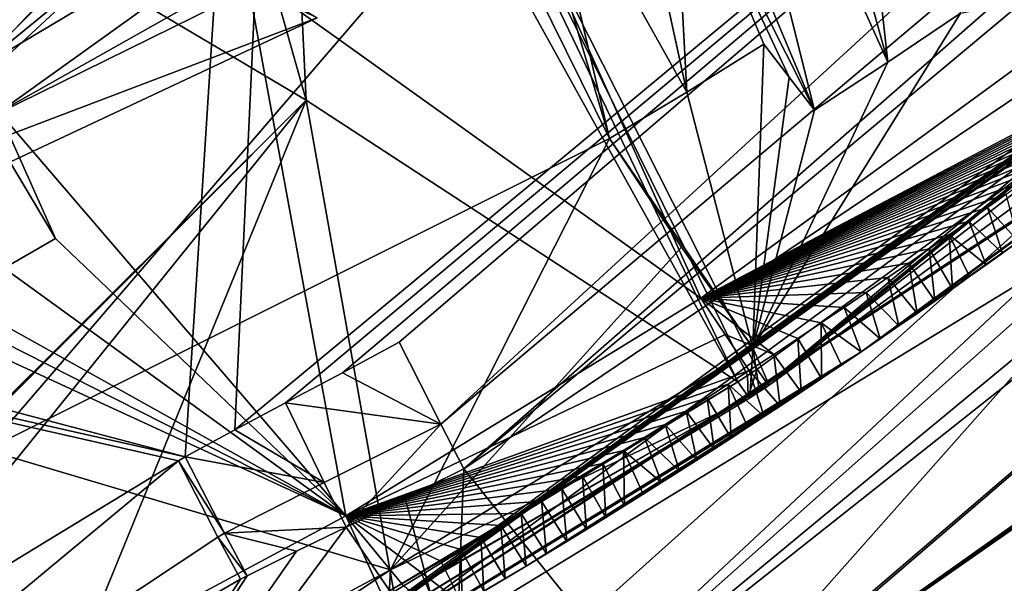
# Model space of a CAD drawing. Header units: millimetres. Extents: x -147 to 294, y -82 to 275.
# Tile 347 of 609: x 266.32 to 273.06, y 163.55 to 167.42. Entities that reach past the tile are written whole.
import ezdxf

# ---------------------------------------------------------------- set-up
doc = ezdxf.new("R2010")
doc.units = ezdxf.units.MM
doc.header["$LTSCALE"] = 67.506716
for name, color, linetype in [('1158', 7, 'CONTINUOUS'), ('1159', 7, 'CONTINUOUS'), ('1160', 7, 'CONTINUOUS'), ('1161', 7, 'CONTINUOUS'), ('1720', 7, 'CONTINUOUS'), ('1721', 7, 'CONTINUOUS'), ('1724', 7, 'CONTINUOUS'), ('1729', 7, 'CONTINUOUS'), ('1730', 7, 'CONTINUOUS'), ('1746', 7, 'CONTINUOUS'), ('1748', 7, 'CONTINUOUS'), ('1753', 7, 'CONTINUOUS'), ('1757', 7, 'CONTINUOUS'), ('1758', 7, 'CONTINUOUS'), ('1760', 7, 'CONTINUOUS'), ('1828', 7, 'CONTINUOUS'), ('1841', 7, 'CONTINUOUS'), ('2834', 7, 'CONTINUOUS'), ('2835', 7, 'CONTINUOUS'), ('2836', 7, 'CONTINUOUS'), ('2837', 7, 'CONTINUOUS'), ('3738', 7, 'CONTINUOUS'), ('522', 7, 'CONTINUOUS'), ('523', 7, 'CONTINUOUS'), ('524', 7, 'CONTINUOUS'), ('545', 7, 'CONTINUOUS'), ('726', 7, 'CONTINUOUS'), ('727', 7, 'CONTINUOUS'), ('734', 7, 'CONTINUOUS'), ('735', 7, 'CONTINUOUS'), ('746', 7, 'CONTINUOUS'), ('748', 7, 'CONTINUOUS'), ('749', 7, 'CONTINUOUS'), ('750', 7, 'CONTINUOUS'), ('751', 7, 'CONTINUOUS'), ('760', 7, 'CONTINUOUS'), ('761', 7, 'CONTINUOUS'), ('914', 7, 'CONTINUOUS'), ('915', 7, 'CONTINUOUS'), ('916', 7, 'CONTINUOUS')]:
    doc.layers.add(name, color=color, linetype=linetype)

msp = doc.modelspace()

# ---------------------------------------------------------------- linework, layer by layer
at = {"layer": '1158', "linetype": 'CONTINUOUS'}
for points in [[(262.6079, 161.4709, -50.0651), (267.4072, 164.3942, -50.1571), (263.2059, 160.904, -49.2076), (262.6079, 161.4709, -50.0651)], [(263.2059, 160.904, -49.2076), (267.4072, 164.3942, -50.1571), (267.6775, 163.8699, -49.8397), (263.2059, 160.904, -49.2076)], [(267.8324, 163.5837, -49.2661), (263.2059, 160.904, -49.2076), (267.6775, 163.8699, -49.8397), (267.8324, 163.5837, -49.2661)]]:
    msp.add_3dface(points, dxfattribs=at)
at = {"layer": '1159', "linetype": 'CONTINUOUS'}
for points in [[(268.5562, 163.9399, -49.27), (269.3014, 162.8485, -43.5134), (264.7207, 158.7628, -37.5983), (268.5562, 163.9399, -49.27)], [(268.2145, 163.7736, -49.2694), (268.5562, 163.9399, -49.27), (264.7207, 158.7628, -37.5983), (268.2145, 163.7736, -49.2694)], [(267.8769, 163.6061, -49.2667), (268.2145, 163.7736, -49.2694), (264.7207, 158.7628, -37.5983), (267.8769, 163.6061, -49.2667)], [(263.2059, 160.904, -49.2076), (267.8324, 163.5837, -49.2661), (264.7207, 158.7628, -37.5983), (263.2059, 160.904, -49.2076)], [(267.8324, 163.5837, -49.2661), (267.8769, 163.6061, -49.2667), (264.7207, 158.7628, -37.5983), (267.8324, 163.5837, -49.2661)]]:
    msp.add_3dface(points, dxfattribs=at)
at = {"layer": '1160', "linetype": 'CONTINUOUS'}
for points in [[(268.1396, 164.7898, -50.1717), (268.4055, 164.2444, -49.8611), (267.7934, 164.6059, -50.1662), (268.1396, 164.7898, -50.1717)], [(268.4055, 164.2444, -49.8611), (267.4527, 164.4202, -50.1584), (267.7934, 164.6059, -50.1662), (268.4055, 164.2444, -49.8611)], [(267.4527, 164.4202, -50.1584), (268.4055, 164.2444, -49.8611), (267.721, 163.8972, -49.8452), (267.4527, 164.4202, -50.1584)], [(268.4055, 164.2444, -49.8611), (268.5562, 163.9399, -49.27), (267.721, 163.8972, -49.8452), (268.4055, 164.2444, -49.8611)], [(268.5562, 163.9399, -49.27), (268.2145, 163.7736, -49.2694), (267.721, 163.8972, -49.8452), (268.5562, 163.9399, -49.27)], [(268.2145, 163.7736, -49.2694), (267.8769, 163.6061, -49.2667), (267.721, 163.8972, -49.8452), (268.2145, 163.7736, -49.2694)]]:
    msp.add_3dface(points, dxfattribs=at)
at = {"layer": '1161', "linetype": 'CONTINUOUS'}
for points in [[(267.4072, 164.3942, -50.1571), (267.4527, 164.4202, -50.1584), (267.721, 163.8972, -49.8452), (267.4072, 164.3942, -50.1571)], [(267.6775, 163.8699, -49.8397), (267.4072, 164.3942, -50.1571), (267.721, 163.8972, -49.8452), (267.6775, 163.8699, -49.8397)], [(267.8769, 163.6061, -49.2667), (267.6775, 163.8699, -49.8397), (267.721, 163.8972, -49.8452), (267.8769, 163.6061, -49.2667)], [(267.6775, 163.8699, -49.8397), (267.8769, 163.6061, -49.2667), (267.8324, 163.5837, -49.2661), (267.6775, 163.8699, -49.8397)]]:
    msp.add_3dface(points, dxfattribs=at)
at = {"layer": '1720', "linetype": 'CONTINUOUS'}
for points in [[(275.1213, 167.9352, -34.1113), (271.4529, 164.9112, -33.237), (271.3403, 165.1681, -34.3391), (275.1213, 167.9352, -34.1113)], [(275.2017, 167.6538, -33.0176), (271.4529, 164.9112, -33.237), (275.1213, 167.9352, -34.1113), (275.2017, 167.6538, -33.0176)]]:
    msp.add_3dface(points, dxfattribs=at)
at = {"layer": '1721', "linetype": 'CONTINUOUS'}
for points in [[(271.3403, 165.1681, -34.3391), (271.3195, 164.8242, -33.2415), (268.8578, 163.6477, -34.3968), (271.3403, 165.1681, -34.3391)], [(271.3195, 164.8242, -33.2415), (271.3403, 165.1681, -34.3391), (271.3862, 164.8677, -33.2393), (271.3195, 164.8242, -33.2415)], [(271.3403, 165.1681, -34.3391), (271.4529, 164.9112, -33.237), (271.3862, 164.8677, -33.2393), (271.3403, 165.1681, -34.3391)], [(271.3195, 164.8242, -33.2415), (268.8395, 163.3163, -33.2965), (268.8578, 163.6477, -34.3968), (271.3195, 164.8242, -33.2415)], [(268.8578, 163.6477, -34.3968), (266.4023, 162.0178, -33.2814), (266.2886, 162.276, -34.3903), (268.8578, 163.6477, -34.3968)], [(268.8395, 163.3163, -33.2965), (266.4023, 162.0178, -33.2814), (268.8578, 163.6477, -34.3968), (268.8395, 163.3163, -33.2965)]]:
    msp.add_3dface(points, dxfattribs=at)
at = {"layer": '1724', "linetype": 'CONTINUOUS'}
for points in [[(270.3579, 166.6004, -33.8967), (268.8578, 163.6477, -34.3968), (266.0909, 164.4684, -33.8741), (270.3579, 166.6004, -33.8967)], [(270.8518, 165.8578, -34.1245), (268.8578, 163.6477, -34.3968), (270.3579, 166.6004, -33.8967), (270.8518, 165.8578, -34.1245)], [(271.3403, 165.1681, -34.3391), (268.8578, 163.6477, -34.3968), (270.8518, 165.8578, -34.1245), (271.3403, 165.1681, -34.3391)], [(268.8578, 163.6477, -34.3968), (266.2886, 162.276, -34.3903), (266.0909, 164.4684, -33.8741), (268.8578, 163.6477, -34.3968)]]:
    msp.add_3dface(points, dxfattribs=at)
at = {"layer": '1729', "linetype": 'CONTINUOUS'}
msp.add_3dface([(269.2033, 168.9924, -43.7899), (265.9195, 168.9023, -43.4656), (264.9908, 166.917, -43.8397), (269.2033, 168.9924, -43.7899)], dxfattribs=at)
at = {"layer": '1730', "linetype": 'CONTINUOUS'}
for points in [[(265.1001, 166.1893, -34.5087), (268.356, 167.4271, -33.4561), (266.2552, 168.412, -41.0344), (265.1001, 166.1893, -34.5087)], [(268.356, 167.4271, -33.4561), (265.1001, 166.1893, -34.5087), (264.6349, 165.6818, -33.2415), (268.356, 167.4271, -33.4561)]]:
    msp.add_3dface(points, dxfattribs=at)
at = {"layer": '1746', "linetype": 'CONTINUOUS'}
msp.add_3dface([(265.1191, 168.3135, -46.4867), (260.8616, 167.2131, -46.2999), (266.7478, 169.5167, -46.3722), (265.1191, 168.3135, -46.4867)], dxfattribs=at)
at = {"layer": '1748', "linetype": 'CONTINUOUS'}
for points in [[(269.8503, 168.7747, -41.8433), (270.1705, 170.2051, -45.7378), (270.8893, 166.9195, -33.8839), (269.8503, 168.7747, -41.8433)], [(270.8893, 166.9195, -33.8839), (270.1705, 170.2051, -45.7378), (270.7926, 168.7262, -39.8021), (270.8893, 166.9195, -33.8839)], [(269.2033, 168.9924, -43.7899), (264.9908, 166.917, -43.8397), (265.4141, 167.6785, -45.8376), (269.2033, 168.9924, -43.7899)], [(269.8503, 168.7747, -41.8433), (270.3579, 166.6004, -33.8967), (269.7625, 168.6161, -41.5074), (269.8503, 168.7747, -41.8433)], [(270.3579, 166.6004, -33.8967), (269.8503, 168.7747, -41.8433), (270.8893, 166.9195, -33.8839), (270.3579, 166.6004, -33.8967)], [(271.4145, 167.2476, -33.8672), (270.8893, 166.9195, -33.8839), (270.7926, 168.7262, -39.8021), (271.4145, 167.2476, -33.8672)], [(269.7625, 168.6161, -41.5074), (270.3579, 166.6004, -33.8967), (269.471, 168.4004, -41.3758), (269.7625, 168.6161, -41.5074)], [(269.471, 168.4004, -41.3758), (266.0909, 164.4684, -33.8741), (265.2548, 166.3229, -41.4256), (269.471, 168.4004, -41.3758)], [(270.3579, 166.6004, -33.8967), (266.0909, 164.4684, -33.8741), (269.471, 168.4004, -41.3758), (270.3579, 166.6004, -33.8967)]]:
    msp.add_3dface(points, dxfattribs=at)
at = {"layer": '1753', "linetype": 'CONTINUOUS'}
for points in [[(266.2552, 168.412, -41.0344), (268.544, 169.6075, -40.9912), (265.2548, 166.3229, -41.4256), (266.2552, 168.412, -41.0344)], [(268.544, 169.6075, -40.9912), (269.471, 168.4004, -41.3758), (265.2548, 166.3229, -41.4256), (268.544, 169.6075, -40.9912)]]:
    msp.add_3dface(points, dxfattribs=at)
at = {"layer": '1757', "linetype": 'CONTINUOUS'}
for points in [[(275.1213, 167.9352, -34.1113), (271.3403, 165.1681, -34.3391), (272.7629, 167.4596, -33.9676), (275.1213, 167.9352, -34.1113)], [(272.7629, 167.4596, -33.9676), (271.3403, 165.1681, -34.3391), (272.2649, 167.1235, -33.9915), (272.7629, 167.4596, -33.9676)], [(271.3403, 165.1681, -34.3391), (270.8893, 166.9195, -33.8839), (271.4145, 167.2476, -33.8672), (271.3403, 165.1681, -34.3391)], [(271.3403, 165.1681, -34.3391), (271.4145, 167.2476, -33.8672), (271.588, 167.0216, -33.9392), (271.3403, 165.1681, -34.3391)], [(272.2649, 167.1235, -33.9915), (271.3403, 165.1681, -34.3391), (271.7615, 166.7958, -34.0111), (272.2649, 167.1235, -33.9915)], [(271.7615, 166.7958, -34.0111), (271.3403, 165.1681, -34.3391), (271.588, 167.0216, -33.9392), (271.7615, 166.7958, -34.0111)], [(271.3403, 165.1681, -34.3391), (270.3579, 166.6004, -33.8967), (270.8893, 166.9195, -33.8839), (271.3403, 165.1681, -34.3391)], [(271.3403, 165.1681, -34.3391), (270.8518, 165.8578, -34.1245), (270.3579, 166.6004, -33.8967), (271.3403, 165.1681, -34.3391)]]:
    msp.add_3dface(points, dxfattribs=at)
at = {"layer": '1758', "linetype": 'CONTINUOUS'}
for points in [[(271.379, 170.3249, -45.9303), (272.2649, 167.1235, -33.9915), (270.9521, 170.0386, -45.9535), (271.379, 170.3249, -45.9303)], [(272.2649, 167.1235, -33.9915), (271.379, 170.3249, -45.9303), (272.0711, 168.8921, -39.9483), (272.2649, 167.1235, -33.9915)], [(272.2649, 167.1235, -33.9915), (271.7615, 166.7958, -34.0111), (270.9521, 170.0386, -45.9535), (272.2649, 167.1235, -33.9915)], [(271.7615, 166.7958, -34.0111), (271.1413, 168.277, -39.9923), (270.9521, 170.0386, -45.9535), (271.7615, 166.7958, -34.0111)], [(272.7629, 167.4596, -33.9676), (272.2649, 167.1235, -33.9915), (272.0711, 168.8921, -39.9483), (272.7629, 167.4596, -33.9676)]]:
    msp.add_3dface(points, dxfattribs=at)
at = {"layer": '1760', "linetype": 'CONTINUOUS'}
for points in [[(271.4145, 167.2476, -33.8672), (270.7926, 168.7262, -39.8021), (271.588, 167.0216, -33.9392), (271.4145, 167.2476, -33.8672)], [(270.7926, 168.7262, -39.8021), (271.7615, 166.7958, -34.0111), (271.588, 167.0216, -33.9392), (270.7926, 168.7262, -39.8021)], [(271.7615, 166.7958, -34.0111), (270.7926, 168.7262, -39.8021), (271.1413, 168.277, -39.9923), (271.7615, 166.7958, -34.0111)]]:
    msp.add_3dface(points, dxfattribs=at)
at = {"layer": '1828', "linetype": 'CONTINUOUS'}
for points in [[(265.3625, 168.5941, -29.3665), (259.9917, 158.6005, -32.7906), (268.2812, 166.8641, -31.0569), (265.3625, 168.5941, -29.3665)], [(268.2812, 166.8641, -31.0569), (259.9917, 158.6005, -32.7906), (260.0306, 158.6259, -32.7917), (268.2812, 166.8641, -31.0569)], [(260.0695, 158.6512, -32.7929), (268.2812, 166.8641, -31.0569), (260.0306, 158.6259, -32.7917), (260.0695, 158.6512, -32.7929)], [(260.1039, 158.6735, -32.7939), (268.2812, 166.8641, -31.0569), (260.0695, 158.6512, -32.7929), (260.1039, 158.6735, -32.7939)], [(260.1384, 158.6958, -32.795), (268.2812, 166.8641, -31.0569), (260.1039, 158.6735, -32.7939), (260.1384, 158.6958, -32.795)], [(263.0918, 160.4345, -32.8792), (268.2812, 166.8641, -31.0569), (260.1384, 158.6958, -32.795), (263.0918, 160.4345, -32.8792)], [(266.3503, 162.1383, -32.9533), (268.2812, 166.8641, -31.0569), (263.0918, 160.4345, -32.8792), (266.3503, 162.1383, -32.9533)], [(268.8828, 163.4955, -32.9658), (268.2812, 166.8641, -31.0569), (266.3503, 162.1383, -32.9533), (268.8828, 163.4955, -32.9658)], [(271.2368, 164.9348, -32.9105), (268.2812, 166.8641, -31.0569), (268.8828, 163.4955, -32.9658), (271.2368, 164.9348, -32.9105)]]:
    msp.add_3dface(points, dxfattribs=at)
at = {"layer": '1841', "linetype": 'CONTINUOUS'}
for points in [[(267.2454, 168.108, -32.7908), (261.2517, 164.5277, -32.8115), (266.1407, 168.7603, -32.1489), (267.2454, 168.108, -32.7908)], [(264.6349, 165.6818, -33.2415), (261.2517, 164.5277, -32.8115), (267.2454, 168.108, -32.7908), (264.6349, 165.6818, -33.2415)], [(268.356, 167.4271, -33.4561), (264.6349, 165.6818, -33.2415), (267.2454, 168.108, -32.7908), (268.356, 167.4271, -33.4561)]]:
    msp.add_3dface(points, dxfattribs=at)
at = {"layer": '2834', "linetype": 'CONTINUOUS'}
for points in [[(278.4552, 170.6335, -32.4735), (278.3522, 170.7159, -32.3311), (271.4408, 164.9201, -33.0487), (278.4552, 170.6335, -32.4735)], [(271.4408, 164.9201, -33.0487), (278.3522, 170.7159, -32.3311), (275.1194, 167.7705, -32.6845), (271.4408, 164.9201, -33.0487)], [(271.4529, 164.9112, -33.237), (278.4552, 170.6335, -32.4735), (271.4408, 164.9201, -33.0487), (271.4529, 164.9112, -33.237)], [(271.4529, 164.9112, -33.237), (275.2017, 167.6538, -33.0176), (278.4552, 170.6335, -32.4735), (271.4529, 164.9112, -33.237)], [(271.3695, 165.0215, -32.9061), (271.4408, 164.9201, -33.0487), (275.1194, 167.7705, -32.6845), (271.3695, 165.0215, -32.9061)]]:
    msp.add_3dface(points, dxfattribs=at)
at = {"layer": '2835', "linetype": 'CONTINUOUS'}
for points in [[(271.2368, 164.9348, -32.9105), (271.3035, 164.9783, -32.9084), (267.9098, 171.863, -28.6222), (271.2368, 164.9348, -32.9105)], [(268.1011, 170.5969, -29.2443), (271.2368, 164.9348, -32.9105), (267.9098, 171.863, -28.6222), (268.1011, 170.5969, -29.2443)], [(271.3695, 165.0215, -32.9061), (275.1194, 167.7705, -32.6845), (267.9098, 171.863, -28.6222), (271.3695, 165.0215, -32.9061)], [(271.3035, 164.9783, -32.9084), (271.3695, 165.0215, -32.9061), (267.9098, 171.863, -28.6222), (271.3035, 164.9783, -32.9084)], [(267.5488, 169.4616, -29.6026), (268.2812, 166.8641, -31.0569), (268.1011, 170.5969, -29.2443), (267.5488, 169.4616, -29.6026)], [(268.2812, 166.8641, -31.0569), (271.2368, 164.9348, -32.9105), (268.1011, 170.5969, -29.2443), (268.2812, 166.8641, -31.0569)], [(265.3625, 168.5941, -29.3665), (268.2812, 166.8641, -31.0569), (267.5488, 169.4616, -29.6026), (265.3625, 168.5941, -29.3665)]]:
    msp.add_3dface(points, dxfattribs=at)
at = {"layer": '2836', "linetype": 'CONTINUOUS'}
for points in [[(271.3695, 165.0215, -32.9061), (271.3035, 164.9783, -32.9084), (271.3077, 164.8331, -33.0531), (271.3695, 165.0215, -32.9061)], [(271.4408, 164.9201, -33.0487), (271.3695, 165.0215, -32.9061), (271.3077, 164.8331, -33.0531), (271.4408, 164.9201, -33.0487)], [(271.3035, 164.9783, -32.9084), (271.2368, 164.9348, -32.9105), (271.3077, 164.8331, -33.0531), (271.3035, 164.9783, -32.9084)], [(271.3195, 164.8242, -33.2415), (271.4408, 164.9201, -33.0487), (271.3077, 164.8331, -33.0531), (271.3195, 164.8242, -33.2415)], [(271.3195, 164.8242, -33.2415), (271.3862, 164.8677, -33.2393), (271.4408, 164.9201, -33.0487), (271.3195, 164.8242, -33.2415)], [(271.3862, 164.8677, -33.2393), (271.4529, 164.9112, -33.237), (271.4408, 164.9201, -33.0487), (271.3862, 164.8677, -33.2393)]]:
    msp.add_3dface(points, dxfattribs=at)
at = {"layer": '2837', "linetype": 'CONTINUOUS'}
for points in [[(271.2368, 164.9348, -32.9105), (268.8828, 163.4955, -32.9658), (266.4009, 162.0302, -33.0963), (271.2368, 164.9348, -32.9105)], [(271.3077, 164.8331, -33.0531), (271.2368, 164.9348, -32.9105), (266.4009, 162.0302, -33.0963), (271.3077, 164.8331, -33.0531)], [(266.4023, 162.0178, -33.2814), (271.3077, 164.8331, -33.0531), (266.4009, 162.0302, -33.0963), (266.4023, 162.0178, -33.2814)], [(266.4023, 162.0178, -33.2814), (268.8395, 163.3163, -33.2965), (271.3077, 164.8331, -33.0531), (266.4023, 162.0178, -33.2814)], [(268.8395, 163.3163, -33.2965), (271.3195, 164.8242, -33.2415), (271.3077, 164.8331, -33.0531), (268.8395, 163.3163, -33.2965)]]:
    msp.add_3dface(points, dxfattribs=at)
at = {"layer": '3738', "linetype": 'CONTINUOUS'}
msp.add_3dface([(260.8616, 167.2131, -46.2999), (263.058, 168.2382, -45.461), (266.7478, 169.5167, -46.3722), (260.8616, 167.2131, -46.2999)], dxfattribs=at)
at = {"layer": '522', "linetype": 'CONTINUOUS'}
for points in [[(274.8081, 168.3054, -34.1997), (270.9834, 165.5087, -34.4618), (274.7266, 167.4712, -34.3894), (274.8081, 168.3054, -34.1997)], [(274.7266, 167.4712, -34.3894), (270.9834, 165.5087, -34.4618), (274.6408, 167.4031, -34.3966), (274.7266, 167.4712, -34.3894)], [(274.6408, 167.4031, -34.3966), (270.9834, 165.5087, -34.4618), (274.553, 167.3339, -34.4038), (274.6408, 167.4031, -34.3966)], [(274.553, 167.3339, -34.4038), (270.9834, 165.5087, -34.4618), (274.4632, 167.2634, -34.4111), (274.553, 167.3339, -34.4038)], [(274.4632, 167.2634, -34.4111), (270.9834, 165.5087, -34.4618), (274.3711, 167.1915, -34.4185), (274.4632, 167.2634, -34.4111)], [(274.3711, 167.1915, -34.4185), (270.9834, 165.5087, -34.4618), (274.2768, 167.1183, -34.426), (274.3711, 167.1915, -34.4185)], [(274.2768, 167.1183, -34.426), (270.9834, 165.5087, -34.4618), (274.1803, 167.0438, -34.4335), (274.2768, 167.1183, -34.426)], [(274.1803, 167.0438, -34.4335), (270.9834, 165.5087, -34.4618), (274.0815, 166.968, -34.4411), (274.1803, 167.0438, -34.4335)], [(274.0815, 166.968, -34.4411), (270.9834, 165.5087, -34.4618), (273.9802, 166.8907, -34.4488), (274.0815, 166.968, -34.4411)], [(273.9802, 166.8907, -34.4488), (270.9834, 165.5087, -34.4618), (273.8764, 166.8119, -34.4566), (273.9802, 166.8907, -34.4488)], [(273.8764, 166.8119, -34.4566), (270.9834, 165.5087, -34.4618), (273.7702, 166.7318, -34.4645), (273.8764, 166.8119, -34.4566)], [(273.7702, 166.7318, -34.4645), (270.9834, 165.5087, -34.4618), (273.6614, 166.6502, -34.4724), (273.7702, 166.7318, -34.4645)], [(273.6614, 166.6502, -34.4724), (270.9834, 165.5087, -34.4618), (273.5497, 166.5671, -34.4804), (273.6614, 166.6502, -34.4724)], [(273.5497, 166.5671, -34.4804), (270.9834, 165.5087, -34.4618), (273.4352, 166.4824, -34.4885), (273.5497, 166.5671, -34.4804)], [(273.4352, 166.4824, -34.4885), (270.9834, 165.5087, -34.4618), (273.318, 166.3963, -34.4966), (273.4352, 166.4824, -34.4885)], [(273.318, 166.3963, -34.4966), (270.9834, 165.5087, -34.4618), (273.1979, 166.3086, -34.5048), (273.318, 166.3963, -34.4966)], [(273.1979, 166.3086, -34.5048), (270.9834, 165.5087, -34.4618), (273.0745, 166.2193, -34.5131), (273.1979, 166.3086, -34.5048)], [(273.0745, 166.2193, -34.5131), (270.9834, 165.5087, -34.4618), (272.9479, 166.1283, -34.5214), (273.0745, 166.2193, -34.5131)], [(272.9479, 166.1283, -34.5214), (270.9834, 165.5087, -34.4618), (272.8183, 166.0357, -34.5297), (272.9479, 166.1283, -34.5214)], [(272.8183, 166.0357, -34.5297), (270.9834, 165.5087, -34.4618), (272.6853, 165.9414, -34.5381), (272.8183, 166.0357, -34.5297)], [(272.6853, 165.9414, -34.5381), (270.9834, 165.5087, -34.4618), (272.5487, 165.8454, -34.5465), (272.6853, 165.9414, -34.5381)], [(272.5487, 165.8454, -34.5465), (270.9834, 165.5087, -34.4618), (272.4083, 165.7477, -34.555), (272.5487, 165.8454, -34.5465)], [(272.4083, 165.7477, -34.555), (270.9834, 165.5087, -34.4618), (272.2646, 165.6482, -34.5635), (272.4083, 165.7477, -34.555)], [(272.2646, 165.6482, -34.5635), (270.9834, 165.5087, -34.4618), (272.1169, 165.5469, -34.5721), (272.2646, 165.6482, -34.5635)], [(272.1169, 165.5469, -34.5721), (270.9834, 165.5087, -34.4618), (271.9651, 165.4437, -34.5806), (272.1169, 165.5469, -34.5721)], [(270.9834, 165.5087, -34.4618), (271.1498, 165.2597, -34.5385), (271.4841, 165.1226, -34.6063), (270.9834, 165.5087, -34.4618)], [(271.9651, 165.4437, -34.5806), (270.9834, 165.5087, -34.4618), (271.8089, 165.3385, -34.5891), (271.9651, 165.4437, -34.5806)], [(271.8089, 165.3385, -34.5891), (270.9834, 165.5087, -34.4618), (271.6486, 165.2315, -34.5977), (271.8089, 165.3385, -34.5891)], [(271.6486, 165.2315, -34.5977), (270.9834, 165.5087, -34.4618), (271.4841, 165.1226, -34.6063), (271.6486, 165.2315, -34.5977)], [(271.3155, 165.0118, -34.6148), (271.4841, 165.1226, -34.6063), (271.1498, 165.2597, -34.5385), (271.3155, 165.0118, -34.6148)]]:
    msp.add_3dface(points, dxfattribs=at)
at = {"layer": '523', "linetype": 'CONTINUOUS'}
for points in [[(271.1498, 165.2597, -34.5385), (270.9834, 165.5087, -34.4618), (268.5533, 164.0177, -34.5387), (271.1498, 165.2597, -34.5385)], [(271.3155, 165.0118, -34.6148), (271.1498, 165.2597, -34.5385), (268.5533, 164.0177, -34.5387), (271.3155, 165.0118, -34.6148)], [(271.3155, 165.0118, -34.6148), (268.5533, 164.0177, -34.5387), (271.1707, 164.9185, -34.6247), (271.3155, 165.0118, -34.6148)], [(271.1707, 164.9185, -34.6247), (268.5533, 164.0177, -34.5387), (271.0267, 164.8255, -34.6316), (271.1707, 164.9185, -34.6247)], [(271.0267, 164.8255, -34.6316), (268.5533, 164.0177, -34.5387), (270.8831, 164.7335, -34.6381), (271.0267, 164.8255, -34.6316)], [(270.8831, 164.7335, -34.6381), (268.5533, 164.0177, -34.5387), (270.74, 164.6425, -34.6444), (270.8831, 164.7335, -34.6381)], [(270.74, 164.6425, -34.6444), (268.5533, 164.0177, -34.5387), (270.5974, 164.5525, -34.6503), (270.74, 164.6425, -34.6444)], [(270.5974, 164.5525, -34.6503), (268.5533, 164.0177, -34.5387), (270.4553, 164.4634, -34.6559), (270.5974, 164.5525, -34.6503)], [(270.4553, 164.4634, -34.6559), (268.5533, 164.0177, -34.5387), (270.3136, 164.3754, -34.6612), (270.4553, 164.4634, -34.6559)], [(270.3136, 164.3754, -34.6612), (268.5533, 164.0177, -34.5387), (270.1726, 164.2883, -34.6661), (270.3136, 164.3754, -34.6612)], [(270.1726, 164.2883, -34.6661), (268.5533, 164.0177, -34.5387), (270.0321, 164.2021, -34.6708), (270.1726, 164.2883, -34.6661)], [(270.0321, 164.2021, -34.6708), (268.5533, 164.0177, -34.5387), (269.8922, 164.117, -34.6752), (270.0321, 164.2021, -34.6708)], [(269.8922, 164.117, -34.6752), (268.5533, 164.0177, -34.5387), (269.7529, 164.0328, -34.6792), (269.8922, 164.117, -34.6752)], [(268.5533, 164.0177, -34.5387), (266.0222, 162.6578, -34.5388), (268.8029, 163.4744, -34.6992), (268.5533, 164.0177, -34.5387)], [(269.7529, 164.0328, -34.6792), (268.5533, 164.0177, -34.5387), (269.6144, 163.9497, -34.683), (269.7529, 164.0328, -34.6792)], [(269.6144, 163.9497, -34.683), (268.5533, 164.0177, -34.5387), (269.4765, 163.8675, -34.6865), (269.6144, 163.9497, -34.683)], [(269.4765, 163.8675, -34.6865), (268.5533, 164.0177, -34.5387), (269.3397, 163.7866, -34.6896), (269.4765, 163.8675, -34.6865)], [(269.3397, 163.7866, -34.6896), (268.5533, 164.0177, -34.5387), (269.204, 163.7068, -34.6925), (269.3397, 163.7866, -34.6896)], [(269.204, 163.7068, -34.6925), (268.5533, 164.0177, -34.5387), (269.0694, 163.6283, -34.695), (269.204, 163.7068, -34.6925)], [(269.0694, 163.6283, -34.695), (268.5533, 164.0177, -34.5387), (268.9357, 163.5508, -34.6972), (269.0694, 163.6283, -34.695)], [(268.9357, 163.5508, -34.6972), (268.5533, 164.0177, -34.5387), (268.8029, 163.4744, -34.6992), (268.9357, 163.5508, -34.6972)]]:
    msp.add_3dface(points, dxfattribs=at)
at = {"layer": '524', "linetype": 'CONTINUOUS'}
for points in [[(273.0745, 166.2193, -34.5131), (272.9479, 166.1283, -34.5214), (273.1595, 165.8951, -33.3306), (273.0745, 166.2193, -34.5131)], [(272.9479, 166.1283, -34.5214), (272.8183, 166.0357, -34.5297), (273.0501, 165.8163, -33.337), (272.9479, 166.1283, -34.5214)], [(273.1595, 165.8951, -33.3306), (272.9479, 166.1283, -34.5214), (273.0501, 165.8163, -33.337), (273.1595, 165.8951, -33.3306)], [(272.8183, 166.0357, -34.5297), (272.6853, 165.9414, -34.5381), (272.9382, 165.7364, -33.3436), (272.8183, 166.0357, -34.5297)], [(273.0501, 165.8163, -33.337), (272.8183, 166.0357, -34.5297), (272.9382, 165.7364, -33.3436), (273.0501, 165.8163, -33.337)], [(272.6853, 165.9414, -34.5381), (272.5487, 165.8454, -34.5465), (272.7069, 165.5727, -33.3568), (272.6853, 165.9414, -34.5381)], [(272.9382, 165.7364, -33.3436), (272.6853, 165.9414, -34.5381), (272.8238, 165.6552, -33.3503), (272.9382, 165.7364, -33.3436)], [(272.8238, 165.6552, -33.3503), (272.6853, 165.9414, -34.5381), (272.7069, 165.5727, -33.3568), (272.8238, 165.6552, -33.3503)], [(272.5487, 165.8454, -34.5465), (272.4083, 165.7477, -34.555), (272.5874, 165.4889, -33.3631), (272.5487, 165.8454, -34.5465)], [(272.7069, 165.5727, -33.3568), (272.5487, 165.8454, -34.5465), (272.5874, 165.4889, -33.3631), (272.7069, 165.5727, -33.3568)], [(272.4083, 165.7477, -34.555), (272.2646, 165.6482, -34.5635), (272.4653, 165.4037, -33.3689), (272.4083, 165.7477, -34.555)], [(272.5874, 165.4889, -33.3631), (272.4083, 165.7477, -34.555), (272.4653, 165.4037, -33.3689), (272.5874, 165.4889, -33.3631)], [(272.2646, 165.6482, -34.5635), (272.1169, 165.5469, -34.5721), (272.3404, 165.3171, -33.3746), (272.2646, 165.6482, -34.5635)], [(272.4653, 165.4037, -33.3689), (272.2646, 165.6482, -34.5635), (272.3404, 165.3171, -33.3746), (272.4653, 165.4037, -33.3689)], [(272.1169, 165.5469, -34.5721), (271.9651, 165.4437, -34.5806), (272.2126, 165.2292, -33.3801), (272.1169, 165.5469, -34.5721)], [(272.3404, 165.3171, -33.3746), (272.1169, 165.5469, -34.5721), (272.2126, 165.2292, -33.3801), (272.3404, 165.3171, -33.3746)], [(271.9651, 165.4437, -34.5806), (271.8089, 165.3385, -34.5891), (272.0819, 165.1399, -33.3858), (271.9651, 165.4437, -34.5806)], [(272.2126, 165.2292, -33.3801), (271.9651, 165.4437, -34.5806), (272.0819, 165.1399, -33.3858), (272.2126, 165.2292, -33.3801)], [(271.8089, 165.3385, -34.5891), (271.6486, 165.2315, -34.5977), (271.8112, 164.9573, -33.3978), (271.8089, 165.3385, -34.5891)], [(272.0819, 165.1399, -33.3858), (271.8089, 165.3385, -34.5891), (271.9481, 165.0493, -33.3917), (272.0819, 165.1399, -33.3858)], [(271.9481, 165.0493, -33.3917), (271.8089, 165.3385, -34.5891), (271.8112, 164.9573, -33.3978), (271.9481, 165.0493, -33.3917)], [(271.6486, 165.2315, -34.5977), (271.4841, 165.1226, -34.6063), (271.6709, 164.8638, -33.404), (271.6486, 165.2315, -34.5977)], [(271.8112, 164.9573, -33.3978), (271.6486, 165.2315, -34.5977), (271.6709, 164.8638, -33.404), (271.8112, 164.9573, -33.3978)], [(271.4841, 165.1226, -34.6063), (271.3155, 165.0118, -34.6148), (271.5273, 164.7689, -33.4101), (271.4841, 165.1226, -34.6063)], [(271.6709, 164.8638, -33.404), (271.4841, 165.1226, -34.6063), (271.5273, 164.7689, -33.4101), (271.6709, 164.8638, -33.404)], [(271.3155, 165.0118, -34.6148), (271.1707, 164.9185, -34.6247), (271.4174, 164.6966, -33.4146), (271.3155, 165.0118, -34.6148)], [(271.5273, 164.7689, -33.4101), (271.3155, 165.0118, -34.6148), (271.4174, 164.6966, -33.4146), (271.5273, 164.7689, -33.4101)], [(271.1707, 164.9185, -34.6247), (271.0267, 164.8255, -34.6316), (271.1916, 164.5495, -33.4229), (271.1707, 164.9185, -34.6247)], [(271.4174, 164.6966, -33.4146), (271.1707, 164.9185, -34.6247), (271.3055, 164.6235, -33.4188), (271.4174, 164.6966, -33.4146)], [(271.3055, 164.6235, -33.4188), (271.1707, 164.9185, -34.6247), (271.1916, 164.5495, -33.4229), (271.3055, 164.6235, -33.4188)], [(271.0267, 164.8255, -34.6316), (270.8831, 164.7335, -34.6381), (271.0755, 164.4745, -33.4269), (271.0267, 164.8255, -34.6316)], [(271.1916, 164.5495, -33.4229), (271.0267, 164.8255, -34.6316), (271.0755, 164.4745, -33.4269), (271.1916, 164.5495, -33.4229)], [(270.8831, 164.7335, -34.6381), (270.74, 164.6425, -34.6444), (270.9573, 164.3986, -33.4307), (270.8831, 164.7335, -34.6381)], [(271.0755, 164.4745, -33.4269), (270.8831, 164.7335, -34.6381), (270.9573, 164.3986, -33.4307), (271.0755, 164.4745, -33.4269)], [(270.74, 164.6425, -34.6444), (270.5974, 164.5525, -34.6503), (270.8369, 164.3218, -33.4345), (270.74, 164.6425, -34.6444)], [(270.9573, 164.3986, -33.4307), (270.74, 164.6425, -34.6444), (270.8369, 164.3218, -33.4345), (270.9573, 164.3986, -33.4307)], [(270.5974, 164.5525, -34.6503), (270.4553, 164.4634, -34.6559), (270.7143, 164.2441, -33.4381), (270.5974, 164.5525, -34.6503)], [(270.8369, 164.3218, -33.4345), (270.5974, 164.5525, -34.6503), (270.7143, 164.2441, -33.4381), (270.8369, 164.3218, -33.4345)], [(270.4553, 164.4634, -34.6559), (270.3136, 164.3754, -34.6612), (270.4621, 164.0858, -33.445), (270.4553, 164.4634, -34.6559)], [(270.7143, 164.2441, -33.4381), (270.4553, 164.4634, -34.6559), (270.5894, 164.1654, -33.4417), (270.7143, 164.2441, -33.4381)], [(270.5894, 164.1654, -33.4417), (270.4553, 164.4634, -34.6559), (270.4621, 164.0858, -33.445), (270.5894, 164.1654, -33.4417)], [(270.3136, 164.3754, -34.6612), (270.1726, 164.2883, -34.6661), (270.3324, 164.0051, -33.4482), (270.3136, 164.3754, -34.6612)], [(270.4621, 164.0858, -33.445), (270.3136, 164.3754, -34.6612), (270.3324, 164.0051, -33.4482), (270.4621, 164.0858, -33.445)], [(270.1726, 164.2883, -34.6661), (270.0321, 164.2021, -34.6708), (270.2001, 163.9235, -33.4513), (270.1726, 164.2883, -34.6661)], [(270.3324, 164.0051, -33.4482), (270.1726, 164.2883, -34.6661), (270.2001, 163.9235, -33.4513), (270.3324, 164.0051, -33.4482)], [(270.0321, 164.2021, -34.6708), (269.8922, 164.117, -34.6752), (270.0653, 163.8409, -33.4543), (270.0321, 164.2021, -34.6708)], [(270.2001, 163.9235, -33.4513), (270.0321, 164.2021, -34.6708), (270.0653, 163.8409, -33.4543), (270.2001, 163.9235, -33.4513)], [(269.8922, 164.117, -34.6752), (269.7529, 164.0328, -34.6792), (269.9279, 163.7573, -33.4573), (269.8922, 164.117, -34.6752)], [(270.0653, 163.8409, -33.4543), (269.8922, 164.117, -34.6752), (269.9279, 163.7573, -33.4573), (270.0653, 163.8409, -33.4543)], [(269.7529, 164.0328, -34.6792), (269.6144, 163.9497, -34.683), (269.7878, 163.6728, -33.4602), (269.7529, 164.0328, -34.6792)], [(269.9279, 163.7573, -33.4573), (269.7529, 164.0328, -34.6792), (269.7878, 163.6728, -33.4602), (269.9279, 163.7573, -33.4573)], [(269.6144, 163.9497, -34.683), (269.4765, 163.8675, -34.6865), (269.6449, 163.5872, -33.463), (269.6144, 163.9497, -34.683)], [(269.7878, 163.6728, -33.4602), (269.6144, 163.9497, -34.683), (269.6449, 163.5872, -33.463), (269.7878, 163.6728, -33.4602)], [(269.4765, 163.8675, -34.6865), (269.3397, 163.7866, -34.6896), (269.499, 163.5006, -33.4658), (269.4765, 163.8675, -34.6865)], [(269.6449, 163.5872, -33.463), (269.4765, 163.8675, -34.6865), (269.499, 163.5006, -33.4658), (269.6449, 163.5872, -33.463)], [(269.3397, 163.7866, -34.6896), (269.204, 163.7068, -34.6925), (269.3502, 163.4129, -33.4685), (269.3397, 163.7866, -34.6896)], [(269.499, 163.5006, -33.4658), (269.3397, 163.7866, -34.6896), (269.3502, 163.4129, -33.4685), (269.499, 163.5006, -33.4658)], [(269.204, 163.7068, -34.6925), (269.0694, 163.6283, -34.695), (269.3502, 163.4129, -33.4685), (269.204, 163.7068, -34.6925)], [(269.0694, 163.6283, -34.695), (268.9357, 163.5508, -34.6972), (269.1983, 163.3241, -33.4709), (269.0694, 163.6283, -34.695)], [(269.3502, 163.4129, -33.4685), (269.0694, 163.6283, -34.695), (269.1983, 163.3241, -33.4709), (269.3502, 163.4129, -33.4685)]]:
    msp.add_3dface(points, dxfattribs=at)
at = {"layer": '545', "linetype": 'CONTINUOUS'}
for points in [[(269.3607, 164.3386, -49.2716), (277.3059, 169.6953, -49.0646), (270.1869, 163.3089, -43.5297), (269.3607, 164.3386, -49.2716)], [(270.1869, 163.3089, -43.5297), (277.3059, 169.6953, -49.0646), (270.7365, 162.2843, -37.7819), (270.1869, 163.3089, -43.5297)], [(270.7365, 162.2843, -37.7819), (277.3059, 169.6953, -49.0646), (278.089, 167.3988, -37.8812), (270.7365, 162.2843, -37.7819)]]:
    msp.add_3dface(points, dxfattribs=at)
at = {"layer": '726', "linetype": 'CONTINUOUS'}
msp.add_3dface([(270.9834, 165.5087, -34.4618), (274.8081, 168.3054, -34.1997), (269.5217, 168.7589, -47.7029), (270.9834, 165.5087, -34.4618)], dxfattribs=at)
at = {"layer": '727', "linetype": 'CONTINUOUS'}
for points in [[(270.9834, 165.5087, -34.4618), (269.5217, 168.7589, -47.7029), (267.8712, 167.7349, -47.7919), (270.9834, 165.5087, -34.4618)], [(266.1772, 166.7824, -47.8753), (268.5533, 164.0177, -34.5387), (267.8712, 167.7349, -47.7919), (266.1772, 166.7824, -47.8753)], [(268.5533, 164.0177, -34.5387), (270.9834, 165.5087, -34.4618), (267.8712, 167.7349, -47.7919), (268.5533, 164.0177, -34.5387)], [(266.5656, 165.917, -44.3518), (268.5533, 164.0177, -34.5387), (266.1772, 166.7824, -47.8753), (266.5656, 165.917, -44.3518)], [(266.2141, 165.7129, -44.3088), (268.5533, 164.0177, -34.5387), (266.5656, 165.917, -44.3518), (266.2141, 165.7129, -44.3088)], [(265.867, 165.5156, -44.2651), (268.5533, 164.0177, -34.5387), (266.2141, 165.7129, -44.3088), (265.867, 165.5156, -44.2651)], [(265.734, 165.4469, -44.2674), (268.5533, 164.0177, -34.5387), (265.867, 165.5156, -44.2651), (265.734, 165.4469, -44.2674)], [(265.6008, 165.3781, -44.2697), (268.5533, 164.0177, -34.5387), (265.734, 165.4469, -44.2674), (265.6008, 165.3781, -44.2697)], [(266.0222, 162.6578, -34.5388), (268.5533, 164.0177, -34.5387), (265.6008, 165.3781, -44.2697), (266.0222, 162.6578, -34.5388)]]:
    msp.add_3dface(points, dxfattribs=at)
at = {"layer": '734', "linetype": 'CONTINUOUS'}
for points in [[(278.585, 170.526, -32.8082), (278.3199, 170.2598, -32.844), (266.7571, 161.8758, -33.3787), (278.585, 170.526, -32.8082)], [(278.585, 170.526, -32.8082), (266.7571, 161.8758, -33.3787), (278.7098, 170.4995, -32.6997), (278.585, 170.526, -32.8082)], [(266.7571, 161.8758, -33.3787), (266.8237, 161.744, -33.4391), (278.7098, 170.4995, -32.6997), (266.7571, 161.8758, -33.3787)], [(278.7098, 170.4995, -32.6997), (266.8237, 161.744, -33.4391), (273.3154, 165.7002, -33.2858), (278.7098, 170.4995, -32.6997)], [(278.3199, 170.2598, -32.844), (278.2353, 170.1759, -32.8551), (266.7571, 161.8758, -33.3787), (278.3199, 170.2598, -32.844)], [(278.2353, 170.1759, -32.8551), (278.1384, 170.0805, -32.8679), (266.7571, 161.8758, -33.3787), (278.2353, 170.1759, -32.8551)], [(278.1384, 170.0805, -32.8679), (278.0276, 169.9722, -32.8823), (266.7571, 161.8758, -33.3787), (278.1384, 170.0805, -32.8679)], [(278.0276, 169.9722, -32.8823), (277.9535, 169.9002, -32.8919), (266.7571, 161.8758, -33.3787), (278.0276, 169.9722, -32.8823)], [(277.9535, 169.9002, -32.8919), (274.8251, 167.1572, -33.2151), (266.7571, 161.8758, -33.3787), (277.9535, 169.9002, -32.8919)], [(274.8251, 167.1572, -33.2151), (274.7119, 167.0676, -33.2242), (266.7571, 161.8758, -33.3787), (274.8251, 167.1572, -33.2151)], [(274.7119, 167.0676, -33.2242), (272.0819, 165.1399, -33.3858), (266.7571, 161.8758, -33.3787), (274.7119, 167.0676, -33.2242)], [(274.7119, 167.0676, -33.2242), (274.5953, 166.976, -33.2335), (272.0819, 165.1399, -33.3858), (274.7119, 167.0676, -33.2242)], [(274.5953, 166.976, -33.2335), (272.2126, 165.2292, -33.3801), (272.0819, 165.1399, -33.3858), (274.5953, 166.976, -33.2335)], [(274.5953, 166.976, -33.2335), (273.1595, 165.8951, -33.3306), (272.2126, 165.2292, -33.3801), (274.5953, 166.976, -33.2335)], [(273.1595, 165.8951, -33.3306), (273.0501, 165.8163, -33.337), (272.2126, 165.2292, -33.3801), (273.1595, 165.8951, -33.3306)], [(273.0501, 165.8163, -33.337), (272.9382, 165.7364, -33.3436), (272.2126, 165.2292, -33.3801), (273.0501, 165.8163, -33.337)], [(272.9382, 165.7364, -33.3436), (272.3404, 165.3171, -33.3746), (272.2126, 165.2292, -33.3801), (272.9382, 165.7364, -33.3436)], [(272.9382, 165.7364, -33.3436), (272.8238, 165.6552, -33.3503), (272.3404, 165.3171, -33.3746), (272.9382, 165.7364, -33.3436)], [(272.8238, 165.6552, -33.3503), (272.4653, 165.4037, -33.3689), (272.3404, 165.3171, -33.3746), (272.8238, 165.6552, -33.3503)], [(272.8238, 165.6552, -33.3503), (272.7069, 165.5727, -33.3568), (272.4653, 165.4037, -33.3689), (272.8238, 165.6552, -33.3503)], [(272.7069, 165.5727, -33.3568), (272.5874, 165.4889, -33.3631), (272.4653, 165.4037, -33.3689), (272.7069, 165.5727, -33.3568)], [(272.0819, 165.1399, -33.3858), (271.9481, 165.0493, -33.3917), (266.7571, 161.8758, -33.3787), (272.0819, 165.1399, -33.3858)], [(271.9481, 165.0493, -33.3917), (271.8112, 164.9573, -33.3978), (266.7571, 161.8758, -33.3787), (271.9481, 165.0493, -33.3917)], [(271.8112, 164.9573, -33.3978), (269.7878, 163.6728, -33.4602), (266.7571, 161.8758, -33.3787), (271.8112, 164.9573, -33.3978)], [(271.8112, 164.9573, -33.3978), (271.6709, 164.8638, -33.404), (269.7878, 163.6728, -33.4602), (271.8112, 164.9573, -33.3978)], [(271.6709, 164.8638, -33.404), (269.9279, 163.7573, -33.4573), (269.7878, 163.6728, -33.4602), (271.6709, 164.8638, -33.404)], [(271.6709, 164.8638, -33.404), (270.0653, 163.8409, -33.4543), (269.9279, 163.7573, -33.4573), (271.6709, 164.8638, -33.404)], [(271.6709, 164.8638, -33.404), (271.5273, 164.7689, -33.4101), (270.0653, 163.8409, -33.4543), (271.6709, 164.8638, -33.404)], [(271.5273, 164.7689, -33.4101), (270.2001, 163.9235, -33.4513), (270.0653, 163.8409, -33.4543), (271.5273, 164.7689, -33.4101)], [(271.5273, 164.7689, -33.4101), (270.3324, 164.0051, -33.4482), (270.2001, 163.9235, -33.4513), (271.5273, 164.7689, -33.4101)], [(271.5273, 164.7689, -33.4101), (270.4621, 164.0858, -33.445), (270.3324, 164.0051, -33.4482), (271.5273, 164.7689, -33.4101)], [(271.5273, 164.7689, -33.4101), (271.4174, 164.6966, -33.4146), (270.4621, 164.0858, -33.445), (271.5273, 164.7689, -33.4101)], [(271.4174, 164.6966, -33.4146), (270.5894, 164.1654, -33.4417), (270.4621, 164.0858, -33.445), (271.4174, 164.6966, -33.4146)], [(271.4174, 164.6966, -33.4146), (271.3055, 164.6235, -33.4188), (270.5894, 164.1654, -33.4417), (271.4174, 164.6966, -33.4146)], [(271.3055, 164.6235, -33.4188), (270.7143, 164.2441, -33.4381), (270.5894, 164.1654, -33.4417), (271.3055, 164.6235, -33.4188)], [(271.3055, 164.6235, -33.4188), (270.8369, 164.3218, -33.4345), (270.7143, 164.2441, -33.4381), (271.3055, 164.6235, -33.4188)], [(271.3055, 164.6235, -33.4188), (271.1916, 164.5495, -33.4229), (270.8369, 164.3218, -33.4345), (271.3055, 164.6235, -33.4188)], [(271.1916, 164.5495, -33.4229), (270.9573, 164.3986, -33.4307), (270.8369, 164.3218, -33.4345), (271.1916, 164.5495, -33.4229)], [(271.1916, 164.5495, -33.4229), (271.0755, 164.4745, -33.4269), (270.9573, 164.3986, -33.4307), (271.1916, 164.5495, -33.4229)], [(269.7878, 163.6728, -33.4602), (269.6449, 163.5872, -33.463), (266.7571, 161.8758, -33.3787), (269.7878, 163.6728, -33.4602)], [(269.6449, 163.5872, -33.463), (269.499, 163.5006, -33.4658), (266.7571, 161.8758, -33.3787), (269.6449, 163.5872, -33.463)]]:
    msp.add_3dface(points, dxfattribs=at)
at = {"layer": '735', "linetype": 'CONTINUOUS'}
for points in [[(282.6993, 172.5428, -35.0793), (281.8167, 172.2847, -33.8875), (269.1411, 161.7978, -35.4636), (282.6993, 172.5428, -35.0793)], [(282.6993, 172.5428, -35.0793), (269.1411, 161.7978, -35.4636), (270.6873, 162.236, -37.596), (282.6993, 172.5428, -35.0793)], [(282.6993, 172.5428, -35.0793), (270.6873, 162.236, -37.596), (270.7531, 162.2714, -37.599), (282.6993, 172.5428, -35.0793)], [(278.6009, 167.842, -37.7746), (282.6993, 172.5428, -35.0793), (270.7531, 162.2714, -37.599), (278.6009, 167.842, -37.7746)], [(269.1411, 161.7978, -35.4636), (281.8167, 172.2847, -33.8875), (278.8117, 170.4062, -32.7503), (269.1411, 161.7978, -35.4636)], [(269.1411, 161.7978, -35.4636), (278.8117, 170.4062, -32.7503), (273.3154, 165.7002, -33.2858), (269.1411, 161.7978, -35.4636)], [(266.8237, 161.744, -33.4391), (269.1411, 161.7978, -35.4636), (273.3154, 165.7002, -33.2858), (266.8237, 161.744, -33.4391)]]:
    msp.add_3dface(points, dxfattribs=at)
at = {"layer": '746', "linetype": 'CONTINUOUS'}
for points in [[(278.089, 167.3988, -37.8812), (278.6009, 167.842, -37.7746), (270.7531, 162.2714, -37.599), (278.089, 167.3988, -37.8812)], [(270.7365, 162.2843, -37.7819), (278.089, 167.3988, -37.8812), (270.7466, 162.2745, -37.6908), (270.7365, 162.2843, -37.7819)], [(278.089, 167.3988, -37.8812), (270.7531, 162.2714, -37.599), (270.7466, 162.2745, -37.6908), (278.089, 167.3988, -37.8812)]]:
    msp.add_3dface(points, dxfattribs=at)
at = {"layer": '748', "linetype": 'CONTINUOUS'}
for points in [[(269.3607, 164.3386, -49.2716), (269.3014, 162.8485, -43.5134), (268.96, 164.1374, -49.2707), (269.3607, 164.3386, -49.2716)], [(269.3607, 164.3386, -49.2716), (270.1869, 163.3089, -43.5297), (269.3014, 162.8485, -43.5134), (269.3607, 164.3386, -49.2716)], [(269.3014, 162.8485, -43.5134), (268.5562, 163.9399, -49.27), (268.96, 164.1374, -49.2707), (269.3014, 162.8485, -43.5134)]]:
    msp.add_3dface(points, dxfattribs=at)
at = {"layer": '749', "linetype": 'CONTINUOUS'}
for points in [[(268.9172, 165.2058, -50.1796), (269.2038, 164.6441, -49.8674), (268.5299, 164.9965, -50.1762), (268.9172, 165.2058, -50.1796)], [(268.5299, 164.9965, -50.1762), (269.2038, 164.6441, -49.8674), (268.1396, 164.7898, -50.1717), (268.5299, 164.9965, -50.1762)], [(268.1396, 164.7898, -50.1717), (269.2038, 164.6441, -49.8674), (268.4055, 164.2444, -49.8611), (268.1396, 164.7898, -50.1717)], [(269.2038, 164.6441, -49.8674), (268.5562, 163.9399, -49.27), (268.4055, 164.2444, -49.8611), (269.2038, 164.6441, -49.8674)], [(269.3607, 164.3386, -49.2716), (268.5562, 163.9399, -49.27), (269.2038, 164.6441, -49.8674), (269.3607, 164.3386, -49.2716)], [(268.5562, 163.9399, -49.27), (269.3607, 164.3386, -49.2716), (268.96, 164.1374, -49.2707), (268.5562, 163.9399, -49.27)]]:
    msp.add_3dface(points, dxfattribs=at)
at = {"layer": '750', "linetype": 'CONTINUOUS'}
for points in [[(282.0619, 176.4525, -49.2809), (269.2038, 164.6441, -49.8674), (268.9172, 165.2058, -50.1796), (282.0619, 176.4525, -49.2809)], [(282.0619, 176.4525, -49.2809), (282.6339, 175.9725, -49.0141), (269.2038, 164.6441, -49.8674), (282.0619, 176.4525, -49.2809)], [(282.6339, 175.9725, -49.0141), (269.3607, 164.3386, -49.2716), (269.2038, 164.6441, -49.8674), (282.6339, 175.9725, -49.0141)], [(282.9368, 175.6851, -48.34), (269.3607, 164.3386, -49.2716), (282.6339, 175.9725, -49.0141), (282.9368, 175.6851, -48.34)], [(282.9368, 175.6851, -48.34), (277.3059, 169.6953, -49.0646), (269.3607, 164.3386, -49.2716), (282.9368, 175.6851, -48.34)]]:
    msp.add_3dface(points, dxfattribs=at)
at = {"layer": '751', "linetype": 'CONTINUOUS'}
for points in [[(258.1015, 166.8887, -51.1842), (249.1904, 168.567, -51.6094), (268.656, 183.2375, -49.424), (258.1015, 166.8887, -51.1842)], [(267.4527, 164.4202, -50.1584), (258.1015, 166.8887, -51.1842), (268.656, 183.2375, -49.424), (267.4527, 164.4202, -50.1584)], [(267.7934, 164.6059, -50.1662), (267.4527, 164.4202, -50.1584), (268.656, 183.2375, -49.424), (267.7934, 164.6059, -50.1662)], [(282.0619, 176.4525, -49.2809), (267.7934, 164.6059, -50.1662), (268.656, 183.2375, -49.424), (282.0619, 176.4525, -49.2809)], [(282.0619, 176.4525, -49.2809), (268.1396, 164.7898, -50.1717), (267.7934, 164.6059, -50.1662), (282.0619, 176.4525, -49.2809)], [(282.0619, 176.4525, -49.2809), (268.5299, 164.9965, -50.1762), (268.1396, 164.7898, -50.1717), (282.0619, 176.4525, -49.2809)], [(282.0619, 176.4525, -49.2809), (268.9172, 165.2058, -50.1796), (268.5299, 164.9965, -50.1762), (282.0619, 176.4525, -49.2809)]]:
    msp.add_3dface(points, dxfattribs=at)
at = {"layer": '760', "linetype": 'CONTINUOUS'}
for points in [[(249.5783, 168.449, -51.6071), (258.1015, 166.8887, -51.1842), (267.4527, 164.4202, -50.1584), (249.5783, 168.449, -51.6071)], [(267.4072, 164.3942, -50.1571), (249.5783, 168.449, -51.6071), (267.4527, 164.4202, -50.1584), (267.4072, 164.3942, -50.1571)]]:
    msp.add_3dface(points, dxfattribs=at)
at = {"layer": '761', "linetype": 'CONTINUOUS'}
msp.add_3dface([(249.5783, 168.449, -51.6071), (267.4072, 164.3942, -50.1571), (262.6079, 161.4709, -50.0651), (249.5783, 168.449, -51.6071)], dxfattribs=at)
at = {"layer": '914', "linetype": 'CONTINUOUS'}
for points in [[(269.048, 169.5563, -48.4442), (267.3742, 168.4981, -48.5347), (266.0181, 167.0721, -48.3866), (269.048, 169.5563, -48.4442)], [(269.3576, 169.0594, -48.2257), (269.048, 169.5563, -48.4442), (266.0181, 167.0721, -48.3866), (269.3576, 169.0594, -48.2257)], [(266.1772, 166.7824, -47.8753), (269.3576, 169.0594, -48.2257), (266.0181, 167.0721, -48.3866), (266.1772, 166.7824, -47.8753)], [(266.1772, 166.7824, -47.8753), (267.8712, 167.7349, -47.7919), (269.3576, 169.0594, -48.2257), (266.1772, 166.7824, -47.8753)], [(267.3742, 168.4981, -48.5347), (265.7268, 167.5537, -48.6153), (266.0181, 167.0721, -48.3866), (267.3742, 168.4981, -48.5347)]]:
    msp.add_3dface(points, dxfattribs=at)
at = {"layer": '915', "linetype": 'CONTINUOUS'}
msp.add_3dface([(266.5656, 165.917, -44.3518), (266.1772, 166.7824, -47.8753), (266.2507, 166.4451, -44.7069), (266.5656, 165.917, -44.3518)], dxfattribs=at)
at = {"layer": '916', "linetype": 'CONTINUOUS'}
msp.add_3dface([(266.5656, 165.917, -44.3518), (266.2507, 166.4451, -44.7069), (266.2141, 165.7129, -44.3088), (266.5656, 165.917, -44.3518)], dxfattribs=at)

doc.saveas('drawing.dxf')
